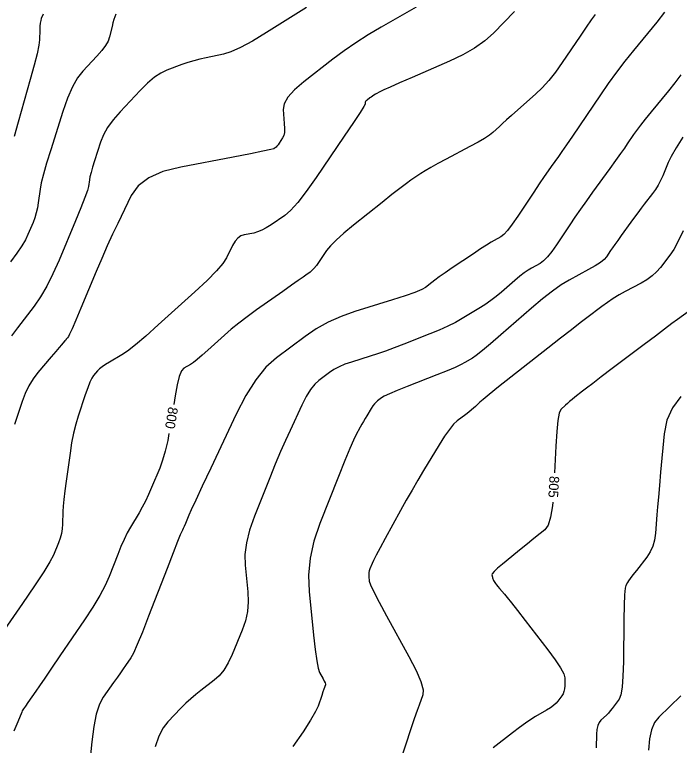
# Model space of a CAD drawing. Extents: x 2082232 to 2083549, y 592624 to 593832.
# Drawn here: x 2083057.4 to 2083105.3, y 593540.8 to 593593.4 of the extents above; entities that cross this region are included whole.
import ezdxf

# ---------------------------------------------------------------- set-up
doc = ezdxf.new("R2010")
doc.units = 0
doc.layers.add('DT_X_Contour_Major', color=7, linetype='Continuous')
doc.layers.add('DT_X_Contour_Minor', color=7, linetype='Continuous')

msp = doc.modelspace()

# ---------------------------------------------------------------- linework, layer by layer
at = {"layer": 'DT_X_Contour_Major'}
for points in [[(2083059.482, 593593.436), (2083059.343, 593593.109), (2083059.296, 593592.967), (2083059.261, 593592.787), (2083059.238, 593592.568), (2083059.226, 593592.311), (2083059.211, 593591.574), (2083059.165, 593591.188), (2083059.039, 593590.585), (2083058.833, 593589.764), (2083058.547, 593588.725), (2083057.678, 593585.665), (2083057.379, 593584.622)], [(2083099.215, 593593.41), (2083098.935, 593593.022), (2083098.574, 593592.503), (2083098.131, 593591.853), (2083096.843, 593589.946), (2083096.36, 593589.267), (2083095.879, 593588.661), (2083095.399, 593588.128), (2083094.92, 593587.668), (2083093.644, 593586.537), (2083093.203, 593586.146), (2083092.836, 593585.818), (2083092.544, 593585.555), (2083092.327, 593585.356), (2083091.846, 593584.911), (2083091.608, 593584.723), (2083091.254, 593584.492), (2083090.785, 593584.218), (2083090.201, 593583.902), (2083088.488, 593583), (2083087.892, 593582.681), (2083087.39, 593582.402), (2083086.982, 593582.161), (2083086.667, 593581.96), (2083085.951, 593581.475), (2083085.621, 593581.239), (2083085.164, 593580.895), (2083084.583, 593580.443), (2083083.876, 593579.882), (2083081.823, 593578.243), (2083081.124, 593577.668), (2083080.567, 593577.172), (2083080.151, 593576.756), (2083079.877, 593576.419), (2083079.336, 593575.626), (2083079.144, 593575.355), (2083078.972, 593575.139), (2083078.822, 593574.976), (2083078.692, 593574.868), (2083078.375, 593574.651), (2083078.183, 593574.517), (2083077.844, 593574.278), (2083077.358, 593573.935), (2083076.726, 593573.486), (2083074.844, 593572.15), (2083074.171, 593571.661), (2083073.561, 593571.195), (2083073.016, 593570.754), (2083072.534, 593570.335), (2083071.336, 593569.251), (2083070.92, 593568.883), (2083070.573, 593568.59), (2083070.294, 593568.374), (2083070.083, 593568.233), (2083069.613, 593567.96), (2083069.44, 593567.759), (2083069.276, 593567.36), (2083069.121, 593566.765), (2083068.973, 593565.972), (2083068.871, 593565.336)], [(2083105.998, 593572.08), (2083105.135, 593571.452), (2083104.744, 593571.164), (2083104.216, 593570.771), (2083103.553, 593570.273), (2083102.753, 593569.671), (2083100.44, 593567.925), (2083099.656, 593567.332), (2083099.036, 593566.862), (2083098.583, 593566.516), (2083098.295, 593566.293), (2083097.748, 593565.863), (2083097.553, 593565.707), (2083097.377, 593565.561), (2083097.222, 593565.425), (2083097.086, 593565.299), (2083096.751, 593564.977), (2083096.634, 593564.721), (2083096.533, 593564.196), (2083096.449, 593563.401), (2083096.382, 593562.336), (2083096.287, 593560.418)], [(2083068.532, 593563.263), (2083068.439, 593562.749), (2083068.267, 593561.996), (2083068.076, 593561.336), (2083067.865, 593560.768), (2083067.277, 593559.376), (2083067.056, 593558.871), (2083066.832, 593558.399), (2083066.605, 593557.96), (2083066.376, 593557.554), (2083065.763, 593556.517), (2083065.533, 593556.102), (2083065.303, 593555.637), (2083065.073, 593555.12), (2083064.843, 593554.551), (2083064.23, 593552.968), (2083063.946, 593552.327), (2083063.554, 593551.593), (2083063.054, 593550.764), (2083062.447, 593549.843), (2083060.683, 593547.259), (2083060.078, 593546.374), (2083059.586, 593545.655), (2083059.207, 593545.103), (2083058.94, 593544.718), (2083058.381, 593543.914), (2083058.196, 593543.644), (2083058.059, 593543.438), (2083057.971, 593543.296), (2083057.931, 593543.217), (2083057.891, 593543.093), (2083057.822, 593542.923), (2083057.644, 593542.505), (2083057.359, 593541.84)], [(2083096.16, 593558.322), (2083096.14, 593558.063), (2083096.008, 593557.238), (2083095.828, 593556.662), (2083095.6, 593556.335), (2083094.926, 593555.797), (2083094.655, 593555.579), (2083094.346, 593555.329), (2083094, 593555.048), (2083093.617, 593554.735), (2083092.546, 593553.857), (2083092.196, 593553.562), (2083091.951, 593553.334), (2083091.809, 593553.173), (2083091.773, 593553.08), (2083091.814, 593552.922), (2083091.831, 593552.863), (2083091.853, 593552.805), (2083091.878, 593552.748), (2083091.908, 593552.692), (2083091.993, 593552.543), (2083092.038, 593552.475), (2083092.108, 593552.381), (2083092.203, 593552.261), (2083092.324, 593552.117), (2083092.68, 593551.697), (2083092.874, 593551.46), (2083093.187, 593551.066), (2083093.621, 593550.514), (2083094.175, 593549.804), (2083095.811, 593547.7), (2083096.348, 593546.982), (2083096.731, 593546.407), (2083096.959, 593545.975), (2083097.033, 593545.685), (2083097.024, 593545.102), (2083097.008, 593544.893), (2083096.968, 593544.703), (2083096.902, 593544.531), (2083096.811, 593544.379), (2083096.535, 593543.996), (2083096.406, 593543.849), (2083096.227, 593543.693), (2083095.999, 593543.53), (2083095.72, 593543.358), (2083094.911, 593542.889), (2083094.58, 593542.684), (2083094.196, 593542.422), (2083093.758, 593542.101), (2083093.266, 593541.722), (2083091.882, 593540.634)]]:
    msp.add_lwpolyline(points, dxfattribs=at)
at = {"layer": 'DT_X_Contour_Minor'}
for points in [[(2083093.407, 593593.613), (2083091.893, 593592.073), (2083091.27, 593591.513), (2083090.536, 593590.988), (2083089.69, 593590.498), (2083088.733, 593590.044), (2083086.034, 593588.879), (2083085.132, 593588.488), (2083084.451, 593588.188), (2083083.992, 593587.979), (2083083.753, 593587.861), (2083083.413, 593587.668), (2083083.291, 593587.597), (2083083.183, 593587.53), (2083083.087, 593587.466), (2083083.005, 593587.405), (2083082.802, 593587.247), (2083082.736, 593587.19), (2083082.69, 593587.139), (2083082.663, 593587.094), (2083082.657, 593587.054), (2083082.665, 593586.956), (2083082.573, 593586.784), (2083082.29, 593586.344), (2083081.817, 593585.634), (2083081.152, 593584.655), (2083079.126, 593581.686), (2083078.415, 593580.68), (2083077.802, 593579.89), (2083077.287, 593579.315), (2083076.87, 593578.955), (2083075.889, 593578.284), (2083075.535, 593578.058), (2083075.209, 593577.882), (2083074.91, 593577.757), (2083074.639, 593577.683), (2083073.953, 593577.553), (2083073.708, 593577.469), (2083073.486, 593577.314), (2083073.289, 593577.087), (2083073.115, 593576.789), (2083072.684, 593575.901), (2083072.419, 593575.497), (2083071.948, 593574.955), (2083071.272, 593574.273), (2083070.389, 593573.451), (2083067.76, 593571.074), (2083066.856, 593570.27), (2083066.117, 593569.641), (2083065.542, 593569.188), (2083065.132, 593568.91), (2083064.256, 593568.401), (2083063.956, 593568.219), (2083063.711, 593568.052), (2083063.52, 593567.902), (2083063.386, 593567.768), (2083063.1, 593567.433), (2083062.982, 593567.251), (2083062.844, 593566.958), (2083062.685, 593566.554), (2083062.505, 593566.039), (2083061.999, 593564.516), (2083061.819, 593563.921), (2083061.661, 593563.279), (2083061.523, 593562.59), (2083061.407, 593561.854), (2083061.124, 593559.828), (2083061.03, 593559.121), (2083060.96, 593558.52), (2083060.915, 593558.025), (2083060.894, 593557.636), (2083060.869, 593556.739), (2083060.843, 593556.403), (2083060.786, 593556.067), (2083060.696, 593555.732), (2083060.574, 593555.397), (2083060.207, 593554.503), (2083059.964, 593554.034), (2083059.512, 593553.299), (2083058.85, 593552.296), (2083057.979, 593551.026), (2083055.377, 593547.283)], [(2083078.432, 593593.918), (2083075.545, 593592.105), (2083074.539, 593591.498), (2083073.689, 593591.038), (2083072.993, 593590.723), (2083072.451, 593590.554), (2083071.214, 593590.298), (2083070.757, 593590.195), (2083070.313, 593590.078), (2083069.882, 593589.948), (2083069.464, 593589.803), (2083068.368, 593589.401), (2083067.94, 593589.196), (2083067.48, 593588.885), (2083066.986, 593588.466), (2083066.459, 593587.941), (2083065.011, 593586.397), (2083064.516, 593585.827), (2083064.116, 593585.276), (2083063.812, 593584.743), (2083063.603, 593584.229), (2083063.174, 593582.884), (2083063.031, 593582.42), (2083062.921, 593582.037), (2083062.846, 593581.735), (2083062.805, 593581.515), (2083062.742, 593581.035), (2083062.666, 593580.746), (2083062.484, 593580.236), (2083062.198, 593579.507), (2083061.806, 593578.558), (2083060.622, 593575.735), (2083060.177, 593574.735), (2083059.729, 593573.85), (2083059.279, 593573.083), (2083058.827, 593572.431), (2083057.617, 593570.85), (2083057.189, 593570.294)], [(2083086.336, 593593.922), (2083083.806, 593592.489), (2083082.878, 593591.942), (2083081.991, 593591.376), (2083081.145, 593590.792), (2083080.34, 593590.189), (2083078.247, 593588.557), (2083077.565, 593587.974), (2083077.087, 593587.449), (2083076.814, 593586.981), (2083076.746, 593586.572), (2083076.835, 593585.557), (2083076.853, 593585.206), (2083076.839, 593584.917), (2083076.794, 593584.69), (2083076.716, 593584.523), (2083076.469, 593584.159), (2083076.382, 593584.036), (2083076.307, 593583.94), (2083076.244, 593583.869), (2083076.193, 593583.825), (2083076.072, 593583.743), (2083075.856, 593583.683), (2083075.297, 593583.563), (2083074.396, 593583.384), (2083073.151, 593583.146), (2083069.377, 593582.432), (2083068.093, 593582.103), (2083067.071, 593581.653), (2083066.312, 593581.082), (2083065.815, 593580.389), (2083064.84, 593578.379), (2083064.468, 593577.597), (2083064.086, 593576.758), (2083063.691, 593575.861), (2083063.285, 593574.907), (2083062.186, 593572.288), (2083061.822, 593571.424), (2083061.553, 593570.794), (2083061.379, 593570.401), (2083061.3, 593570.242), (2083061.217, 593570.133), (2083061.182, 593570.09), (2083061.142, 593570.04), (2083061.095, 593569.984), (2083061.042, 593569.922), (2083060.893, 593569.749), (2083060.799, 593569.64), (2083060.628, 593569.44), (2083060.381, 593569.15), (2083060.057, 593568.77), (2083059.093, 593567.638), (2083058.75, 593567.189), (2083058.447, 593566.691), (2083058.182, 593566.145), (2083057.957, 593565.549), (2083057.407, 593563.897)], [(2083104.202, 593593.576), (2083103.646, 593592.863), (2083101.97, 593590.816), (2083101.35, 593590.041), (2083100.746, 593589.249), (2083100.16, 593588.442), (2083099.59, 593587.62), (2083098.094, 593585.404), (2083097.578, 593584.644), (2083097.153, 593584.022), (2083096.82, 593583.541), (2083096.577, 593583.2), (2083096.051, 593582.475), (2083095.825, 593582.156), (2083095.54, 593581.742), (2083095.196, 593581.234), (2083094.795, 593580.631), (2083093.646, 593578.898), (2083093.246, 593578.317), (2083092.91, 593577.875), (2083092.636, 593577.572), (2083092.424, 593577.408), (2083091.945, 593577.156), (2083091.717, 593577.025), (2083091.391, 593576.821), (2083090.968, 593576.545), (2083090.448, 593576.196), (2083088.932, 593575.168), (2083088.413, 593574.814), (2083087.994, 593574.522), (2083087.676, 593574.293), (2083087.457, 593574.127), (2083087.007, 593573.768), (2083086.731, 593573.61), (2083086.244, 593573.408), (2083085.544, 593573.161), (2083084.631, 593572.868), (2083081.914, 593572.029), (2083080.927, 593571.681), (2083080.001, 593571.268), (2083079.136, 593570.79), (2083078.334, 593570.246), (2083076.276, 593568.709), (2083075.516, 593568.022), (2083074.776, 593567.116), (2083074.059, 593565.99), (2083073.363, 593564.645), (2083071.536, 593560.764), (2083070.924, 593559.461), (2083070.46, 593558.465), (2083070.142, 593557.776), (2083069.972, 593557.393), (2083069.713, 593556.78), (2083069.625, 593556.575), (2083069.557, 593556.419), (2083069.509, 593556.312), (2083069.48, 593556.255), (2083069.428, 593556.167), (2083069.349, 593555.978), (2083069.15, 593555.476), (2083068.832, 593554.661), (2083068.395, 593553.533), (2083067.069, 593550.108), (2083066.616, 593548.958), (2083066.251, 593548.076), (2083065.975, 593547.464), (2083065.788, 593547.12), (2083065.407, 593546.562), (2083065.246, 593546.329), (2083065.05, 593546.048), (2083064.818, 593545.72), (2083064.55, 593545.344), (2083063.789, 593544.278), (2083063.524, 593543.778), (2083063.298, 593543.075), (2083063.113, 593542.171), (2083062.968, 593541.065), (2083062.635, 593537.846)], [(2083064.707, 593593.418), (2083064.639, 593593.243), (2083064.571, 593593.039), (2083064.502, 593592.804), (2083064.434, 593592.539), (2083064.251, 593591.792), (2083064.143, 593591.496), (2083063.957, 593591.169), (2083063.692, 593590.809), (2083063.348, 593590.417), (2083062.328, 593589.329), (2083061.952, 593588.843), (2083061.589, 593588.198), (2083061.238, 593587.395), (2083060.901, 593586.434), (2083060.017, 593583.661), (2083059.721, 593582.705), (2083059.495, 593581.916), (2083059.34, 593581.294), (2083059.256, 593580.84), (2083059.126, 593579.851), (2083059.066, 593579.486), (2083058.983, 593579.131), (2083058.879, 593578.786), (2083058.752, 593578.451), (2083058.383, 593577.571), (2083058.2, 593577.202), (2083057.929, 593576.754), (2083057.568, 593576.227), (2083057.12, 593575.621)], [(2083105.393, 593589.073), (2083104.947, 593588.49), (2083104.49, 593587.919), (2083103.254, 593586.41), (2083102.827, 593585.884), (2083102.473, 593585.435), (2083102.193, 593585.065), (2083101.986, 593584.773), (2083101.53, 593584.099), (2083101.323, 593583.799), (2083101.043, 593583.402), (2083100.69, 593582.909), (2083100.265, 593582.321), (2083099.032, 593580.623), (2083098.583, 593579.998), (2083098.16, 593579.398), (2083097.763, 593578.822), (2083097.392, 593578.27), (2083096.438, 593576.83), (2083096.096, 593576.342), (2083095.785, 593575.958), (2083095.505, 593575.677), (2083095.257, 593575.499), (2083094.636, 593575.164), (2083094.387, 593575.015), (2083094.104, 593574.817), (2083093.789, 593574.571), (2083093.44, 593574.277), (2083092.467, 593573.429), (2083092.091, 593573.117), (2083091.694, 593572.816), (2083091.275, 593572.527), (2083090.835, 593572.25), (2083089.634, 593571.527), (2083089.151, 593571.255), (2083088.605, 593570.981), (2083087.995, 593570.705), (2083087.32, 593570.427), (2083085.437, 593569.684), (2083084.756, 593569.421), (2083084.126, 593569.189), (2083083.547, 593568.987), (2083083.018, 593568.817), (2083081.677, 593568.402), (2083081.201, 593568.239), (2083080.778, 593568.061), (2083080.408, 593567.867), (2083080.091, 593567.658), (2083079.319, 593567.081), (2083079.025, 593566.807), (2083078.725, 593566.417), (2083078.417, 593565.912), (2083078.101, 593565.292), (2083077.251, 593563.485), (2083076.92, 593562.763), (2083076.566, 593561.952), (2083076.189, 593561.051), (2083075.788, 593560.06), (2083074.688, 593557.301), (2083074.337, 593556.305), (2083074.107, 593555.388), (2083073.999, 593554.55), (2083074.013, 593553.79), (2083074.213, 593551.869), (2083074.245, 593551.157), (2083074.188, 593550.46), (2083074.044, 593549.78), (2083073.811, 593549.115), (2083073.075, 593547.363), (2083072.788, 593546.754), (2083072.48, 593546.24), (2083072.15, 593545.822), (2083071.798, 593545.5), (2083070.832, 593544.767), (2083070.47, 593544.482), (2083070.11, 593544.174), (2083069.752, 593543.844), (2083069.396, 593543.492), (2083068.447, 593542.524), (2083068.108, 593542.082), (2083067.801, 593541.48), (2083067.527, 593540.719)], [(2083105.537, 593584.576), (2083105.045, 593583.802), (2083104.69, 593583.196), (2083104.473, 593582.756), (2083104.078, 593581.804), (2083103.92, 593581.457), (2083103.745, 593581.126), (2083103.552, 593580.814), (2083103.341, 593580.519), (2083102.754, 593579.757), (2083102.529, 593579.462), (2083102.293, 593579.147), (2083102.046, 593578.813), (2083101.788, 593578.46), (2083101.086, 593577.493), (2083100.841, 593577.154), (2083100.634, 593576.862), (2083100.463, 593576.618), (2083100.33, 593576.422), (2083100.025, 593575.961), (2083099.859, 593575.774), (2083099.59, 593575.56), (2083099.218, 593575.317), (2083098.743, 593575.047), (2083097.339, 593574.29), (2083096.775, 593573.952), (2083096.137, 593573.504), (2083095.423, 593572.948), (2083094.635, 593572.284), (2083092.434, 593570.366), (2083091.686, 593569.721), (2083091.095, 593569.226), (2083090.659, 593568.88), (2083090.378, 593568.684), (2083089.839, 593568.359), (2083089.561, 593568.213), (2083089.132, 593568.017), (2083088.552, 593567.773), (2083087.821, 593567.479), (2083085.67, 593566.631), (2083084.951, 593566.342), (2083084.406, 593566.113), (2083084.035, 593565.943), (2083083.839, 593565.831), (2083083.549, 593565.613), (2083083.439, 593565.517), (2083083.327, 593565.393), (2083083.211, 593565.239), (2083083.094, 593565.057), (2083082.777, 593564.532), (2083082.658, 593564.333), (2083082.54, 593564.13), (2083082.422, 593563.922), (2083082.304, 593563.709), (2083081.989, 593563.137), (2083081.823, 593562.79), (2083081.559, 593562.18), (2083081.198, 593561.305), (2083080.74, 593560.166), (2083079.39, 593556.777), (2083078.962, 593555.518), (2083078.691, 593554.284), (2083078.577, 593553.073), (2083078.621, 593551.888), (2083078.947, 593548.758), (2083079.066, 593547.709), (2083079.178, 593546.911), (2083079.283, 593546.363), (2083079.381, 593546.065), (2083079.634, 593545.604), (2083079.715, 593545.448), (2083079.768, 593545.324), (2083079.794, 593545.232), (2083079.791, 593545.173), (2083079.748, 593545.059), (2083079.722, 593544.986), (2083079.677, 593544.853), (2083079.612, 593544.66), (2083079.527, 593544.407), (2083079.275, 593543.651), (2083079.09, 593543.257), (2083078.727, 593542.641), (2083078.184, 593541.804), (2083077.461, 593540.745)], [(2083105.541, 593577.831), (2083105.187, 593577.088), (2083104.873, 593576.508), (2083104.597, 593576.093), (2083103.915, 593575.207), (2083103.637, 593574.887), (2083103.314, 593574.593), (2083102.947, 593574.324), (2083102.535, 593574.082), (2083101.377, 593573.468), (2083100.946, 593573.228), (2083100.523, 593572.969), (2083100.106, 593572.692), (2083099.696, 593572.395), (2083098.613, 593571.577), (2083098.133, 593571.211), (2083097.505, 593570.725), (2083096.729, 593570.12), (2083095.805, 593569.396), (2083093.144, 593567.307), (2083092.257, 593566.607), (2083091.589, 593566.075), (2083091.141, 593565.71), (2083090.913, 593565.513), (2083090.599, 593565.21), (2083090.466, 593565.089), (2083090.305, 593564.952), (2083090.115, 593564.8), (2083089.896, 593564.633), (2083089.275, 593564.166), (2083089.019, 593563.926), (2083088.717, 593563.558), (2083088.369, 593563.061), (2083087.975, 593562.435), (2083086.863, 593560.594), (2083086.446, 593559.896), (2083086.031, 593559.182), (2083085.616, 593558.453), (2083085.201, 593557.708), (2083084.098, 593555.7), (2083083.729, 593555.023), (2083083.449, 593554.499), (2083083.258, 593554.127), (2083083.156, 593553.907), (2083083.004, 593553.525), (2083082.956, 593553.384), (2083082.925, 593553.245), (2083082.913, 593553.108), (2083082.918, 593552.975), (2083082.954, 593552.622), (2083083.042, 593552.368), (2083083.278, 593551.871), (2083083.662, 593551.132), (2083084.194, 593550.149), (2083085.811, 593547.203), (2083086.328, 593546.203), (2083086.668, 593545.41), (2083086.831, 593544.825), (2083086.816, 593544.447), (2083086.54, 593543.717), (2083086.402, 593543.336), (2083086.195, 593542.738), (2083085.919, 593541.925), (2083085.574, 593540.895), (2083084.562, 593537.863)], [(2083105.376, 593565.909), (2083104.775, 593565.109), (2083104.377, 593564.217), (2083104.181, 593563.23), (2083103.928, 593560.474), (2083103.84, 593559.508), (2083103.767, 593558.674), (2083103.707, 593557.975), (2083103.662, 593557.408), (2083103.561, 593556.076), (2083103.492, 593555.594), (2083103.364, 593555.147), (2083103.175, 593554.736), (2083102.925, 593554.361), (2083102.18, 593553.407), (2083101.93, 593553.084), (2083101.738, 593552.832), (2083101.606, 593552.65), (2083101.532, 593552.538), (2083101.413, 593552.332), (2083101.372, 593552.122), (2083101.338, 593551.643), (2083101.31, 593550.897), (2083101.29, 593549.883), (2083101.246, 593546.822), (2083101.214, 593545.794), (2083101.153, 593545.007), (2083101.063, 593544.459), (2083100.942, 593544.152), (2083100.582, 593543.653), (2083100.445, 593543.472), (2083100.306, 593543.303), (2083100.165, 593543.147), (2083100.022, 593543.003), (2083099.635, 593542.636), (2083099.506, 593542.47), (2083099.41, 593542.246), (2083099.347, 593541.965), (2083099.316, 593541.626), (2083099.276, 593540.646)], [(2083105.382, 593544.371), (2083103.791, 593542.859), (2083103.495, 593542.474), (2083103.274, 593541.948), (2083103.127, 593541.283), (2083103.055, 593540.478)]]:
    msp.add_lwpolyline(points, dxfattribs=at)

# ---------------------------------------------------------------- texts
at = {"layer": 'DT_X_Contour_Major'}
for s, rotation, p in [('800', 260.7054, (2083068.498, 593565.204)), ('805', 266.5421, (2083095.936, 593560.218))]:
    msp.add_text(s, height=0.7, rotation=rotation, dxfattribs=at).set_placement(p)

doc.saveas('drawing.dxf')
